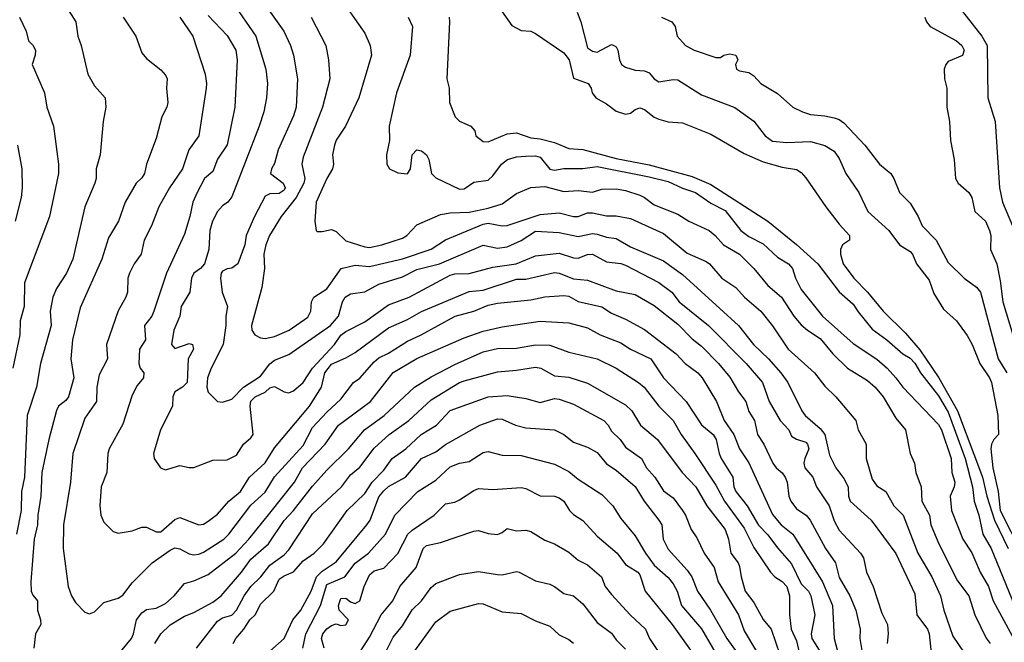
# Model space of a CAD drawing. Header units: metres. Extents: x -46681 to -43747, y -240911 to -237677.
# Tile 1035 of 1056: x -44524 to -44420, y -238062 to -237996. Entities that reach past the tile are written whole.
import ezdxf

# ---------------------------------------------------------------- set-up
doc = ezdxf.new("R2010")
doc.units = ezdxf.units.M
doc.layers.add('CONTOUR_INDEX', color=1, linetype='Continuous')
doc.layers.add('CONTOUR_INTER', color=3, linetype='Continuous')

msp = doc.modelspace()

# ---------------------------------------------------------------- linework, layer by layer
at = {"layer": 'CONTOUR_INDEX'}
for points, elevation in [([(-44498.59, -237994.02), (-44496.13, -237997.52), (-44495.44, -237999.02), (-44495.12, -238000.02), (-44494.67, -238002.52), (-44494.83, -238005.52), (-44495.1, -238006.41), (-44496.71, -238010.02), (-44497.1, -238011.45), (-44497.43, -238012.02), (-44497.54, -238012.52), (-44496.21, -238013.52), (-44496, -238014.02), (-44496.1, -238014.25), (-44496.6, -238014.62), (-44497.6, -238014.63), (-44498.1, -238014.88), (-44499.23, -238017.02), (-44500.09, -238019.02), (-44500.24, -238020.02), (-44500.96, -238022.02), (-44501.6, -238022.47), (-44502.1, -238022.54), (-44502.6, -238022.8), (-44502.73, -238023.02), (-44502.79, -238023.52), (-44502.61, -238025.02), (-44502.05, -238026.52), (-44502.25, -238027.52), (-44502.25, -238028.52), (-44502.53, -238030.52), (-44503.8, -238033.02), (-44504.16, -238034.02), (-44504.25, -238035.02), (-44504.1, -238035.54), (-44503.1, -238036.53), (-44502.6, -238036.6), (-44501.6, -238036.28), (-44500.39, -238035.02), (-44498.6, -238033.87), (-44497.6, -238032.56), (-44497.1, -238032.18), (-44495.6, -238031.57), (-44491.21, -238028.52), (-44490.35, -238027.52), (-44489.95, -238026.02), (-44489.65, -238025.52), (-44489.1, -238025.17), (-44487.6, -238024.97), (-44486.1, -238024.15), (-44483.6, -238023.4), (-44482.1, -238022.63), (-44479.73, -238022.02), (-44475.1, -238020.07), (-44473.6, -238020.38), (-44472.6, -238020.23), (-44471.1, -238019.55), (-44469.6, -238018.59), (-44467.1, -238018.73), (-44465.1, -238019.13), (-44463.6, -238018.84), (-44463.1, -238018.88), (-44462.1, -238019.21), (-44461.1, -238019.37), (-44459.6, -238020.24), (-44456.1, -238021.72), (-44454.1, -238023.16), (-44448.2, -238028.52), (-44446.62, -238030.52), (-44445.03, -238032.02), (-44443.74, -238033.52), (-44443, -238034.52), (-44441.52, -238037.52), (-44441.16, -238038.02), (-44439.6, -238039.38), (-44439.1, -238040.02), (-44438.6, -238042.2), (-44437.95, -238043.52), (-44437.1, -238044.66), (-44436.65, -238045.52), (-44436.61, -238046.52), (-44436.44, -238047.02), (-44434.2, -238049.02), (-44431.6, -238052.56), (-44429.6, -238056.8), (-44429.4, -238059.02), (-44428.29, -238060.52), (-44428.1, -238061), (-44427.89, -238063.02)], 60), ([(-44519.1, -237994.88), (-44518.04, -237996.52), (-44517.85, -237998.02), (-44517.49, -237999.02), (-44516.78, -238002.02), (-44516.1, -238003.25), (-44514.97, -238004.52), (-44514.88, -238005.52), (-44515.17, -238007.02), (-44515.48, -238010.52), (-44515.9, -238012.02), (-44515.91, -238013.02), (-44516.03, -238013.52), (-44517.1, -238016.02), (-44518.36, -238021.52), (-44519.03, -238023.02), (-44520.1, -238024.62), (-44520.47, -238025.52), (-44520.75, -238027.02), (-44520.66, -238028.52), (-44521.76, -238032.52), (-44522.18, -238035.02), (-44523.19, -238038.02), (-44523.47, -238044.52), (-44523.78, -238046.02), (-44523.83, -238048.02), (-44524.3, -238050.52)], 65), ([(-44473.77, -237994.52), (-44472.1, -237996.91), (-44471.1, -237997.45), (-44470.1, -237997.52), (-44469.6, -237997.75), (-44466.6, -237999.78), (-44466.04, -238000.52), (-44465.6, -238002.47), (-44464.04, -238003.02), (-44463.73, -238003.52), (-44463.62, -238004.02), (-44463.23, -238004.52), (-44462.1, -238005.16), (-44461.1, -238005.93), (-44460.1, -238006.24), (-44459.6, -238006.13), (-44459.1, -238005.75), (-44458.6, -238005.57), (-44458.1, -238005.76), (-44457.1, -238006.56), (-44456.6, -238006.77), (-44455.6, -238007.07), (-44454.1, -238007.15), (-44451.1, -238008.36), (-44447.6, -238010.39), (-44445.6, -238011.27), (-44443.6, -238011.83), (-44442.1, -238012.07), (-44441.6, -238012.39), (-44441.1, -238012.95), (-44439, -238016.02), (-44437.6, -238017.83), (-44436.5, -238019.02), (-44436.5, -238019.52), (-44437.22, -238020.02), (-44437.44, -238020.52), (-44437.45, -238021.02), (-44437.17, -238022.02), (-44436.05, -238023.52), (-44434.6, -238025), (-44432.94, -238027.02), (-44430.6, -238029.34), (-44429.1, -238031.07), (-44427.09, -238034.02), (-44425.1, -238037.52), (-44422.48, -238044.52), (-44422.02, -238046.52), (-44421.23, -238049.02), (-44419.76, -238052.02)], 55), ([(-44509.74, -238062.02), (-44509.1, -238061.01), (-44508.1, -238060.07), (-44506.6, -238059.15), (-44505.6, -238058.78), (-44503.6, -238057.69), (-44502.73, -238057.02), (-44500.6, -238054.51), (-44499.6, -238053.13), (-44497.73, -238051.52), (-44496.1, -238049.07), (-44495.1, -238048.03), (-44493.1, -238045.44), (-44491.6, -238043.76), (-44489.31, -238041.52), (-44487.61, -238039.52), (-44485.54, -238038.02), (-44482.34, -238035.02), (-44480.6, -238033.94), (-44478.1, -238032.64), (-44475.1, -238031.3), (-44473.6, -238030.94), (-44471.6, -238030.92), (-44469.6, -238030.55), (-44468.1, -238030.6), (-44466.1, -238031.32), (-44463.1, -238032.04), (-44461.1, -238033.03), (-44458.73, -238034.52), (-44458.16, -238035.02), (-44456.61, -238037.02), (-44455.07, -238038.52), (-44454.26, -238040.02), (-44452.79, -238042.02), (-44450.6, -238045.36), (-44449.69, -238047.02), (-44447.6, -238049.86), (-44446.6, -238051.92), (-44444.81, -238054.52), (-44444.36, -238055.02), (-44443.6, -238055.48), (-44443.1, -238056.02), (-44442.83, -238057.02), (-44442.84, -238059.02), (-44442.66, -238060.52), (-44442.1, -238061.74), (-44441.56, -238064.02)], 65), ([(-44491.86, -238062.52), (-44492.16, -238061.52), (-44492.02, -238061.02), (-44491.6, -238060.49), (-44491.1, -238060.13), (-44490.6, -238059.95), (-44490.1, -238060.13), (-44489.6, -238060.08), (-44489.32, -238059.52), (-44490.3, -238058.52), (-44490.37, -238058.02), (-44490.1, -238057.29), (-44489.6, -238057.27), (-44489.1, -238057.63), (-44488.6, -238057.8), (-44488.13, -238057.52), (-44487.67, -238056.02), (-44487.1, -238054.78), (-44486.6, -238054.38), (-44485.6, -238054.1), (-44484.1, -238052.56), (-44483.05, -238050.52), (-44482.6, -238050.07), (-44480.29, -238048.52), (-44479.1, -238047.33), (-44478.1, -238047.12), (-44477.6, -238046.88), (-44476.1, -238045.91), (-44475.6, -238045.7), (-44474.1, -238045.81), (-44471.1, -238045.6), (-44470.6, -238045.68), (-44469.1, -238046.47), (-44467.6, -238046.5), (-44467.1, -238046.67), (-44466.61, -238047.02), (-44466.02, -238048.02), (-44465.6, -238048.44), (-44464.6, -238049.07), (-44463.1, -238050.71), (-44460.99, -238052.52), (-44460.1, -238053.7), (-44458.8, -238054.52), (-44458.6, -238054.81), (-44458.03, -238056.52), (-44455.19, -238060.02), (-44453.1, -238062.98)], 70)]:
    msp.add_lwpolyline(points, dxfattribs=dict(at, elevation=elevation))
at = {"layer": 'CONTOUR_INTER'}
for points, elevation in [([(-44490.52, -237993.52), (-44487.6, -237997.72), (-44487.02, -237999.02), (-44486.88, -238000.02), (-44488.23, -238004.52), (-44489.64, -238007.52), (-44490.6, -238008.99), (-44490.8, -238009.52), (-44491, -238010.52), (-44490.88, -238011.52), (-44491.01, -238012.02), (-44491.6, -238013.02), (-44492.7, -238015.52), (-44492.84, -238017.52), (-44492.7, -238018.52), (-44492.6, -238018.63), (-44492.1, -238018.6), (-44491.1, -238018.4), (-44490.6, -238018.61), (-44489.6, -238019.59), (-44487.6, -238020.23), (-44487.1, -238020.29), (-44485.78, -238020.02), (-44483.6, -238019.31), (-44483.16, -238019.02), (-44482.1, -238017.91), (-44479.6, -238016.84), (-44478.6, -238016.64), (-44476.6, -238016.58), (-44474.6, -238016.16), (-44473.1, -238015.7), (-44471.6, -238014.6), (-44470.1, -238013.97), (-44468.6, -238013.87), (-44466.6, -238014.4), (-44465.1, -238014.3), (-44463.6, -238014.47), (-44462.6, -238014.16), (-44461.1, -238014.11), (-44460.1, -238014.3), (-44458.6, -238014.8), (-44458.1, -238015.04), (-44457.1, -238015.81), (-44454.6, -238016.79), (-44453.44, -238017.52), (-44451.3, -238018.52), (-44450.65, -238019.02), (-44449.78, -238020.02), (-44448.11, -238021.02), (-44446.6, -238022.51), (-44445.1, -238024.3), (-44443.67, -238025.52), (-44442.38, -238027.52), (-44441.6, -238028.44), (-44440.94, -238029.02), (-44439.6, -238029.9), (-44438.24, -238031.52), (-44436.71, -238033.02), (-44434.6, -238034.33), (-44433.8, -238035.02), (-44432.96, -238036.02), (-44431.6, -238038.3), (-44430.61, -238039.52), (-44430.11, -238042.02), (-44429.66, -238043.02), (-44429.52, -238044.02), (-44428.93, -238045.52), (-44428.89, -238047.02), (-44428.07, -238048.52), (-44427.93, -238049.52), (-44427.09, -238051.52), (-44425.1, -238055.41), (-44423.91, -238057.02), (-44423.29, -238059.02), (-44422.1, -238061.47), (-44421.68, -238062.02)], 58), ([(-44501.49, -237994.52), (-44499.07, -237998.02), (-44498.03, -238001.52), (-44497.83, -238003.02), (-44497.94, -238004.52), (-44498.25, -238006.02), (-44498.74, -238007.52), (-44501.6, -238014.95), (-44502.04, -238015.52), (-44502.6, -238015.92), (-44503.1, -238016.5), (-44503.63, -238017.52), (-44503.94, -238018.52), (-44504.04, -238020.52), (-44504.48, -238022.02), (-44504.9, -238022.52), (-44505.61, -238023.02), (-44505.86, -238023.52), (-44506.04, -238025.02), (-44506.93, -238026.52), (-44507.08, -238027.52), (-44507.71, -238029.02), (-44507.97, -238030.52), (-44507.6, -238030.94), (-44506.1, -238030.43), (-44505.77, -238030.52), (-44505.66, -238031.02), (-44506.2, -238032.02), (-44506.33, -238034.52), (-44506.79, -238035.02), (-44507.62, -238035.52), (-44507.84, -238036.02), (-44507.85, -238037.02), (-44509.13, -238039.52), (-44509.85, -238042.02), (-44509.78, -238042.52), (-44509.14, -238043.52), (-44508.6, -238043.73), (-44507.1, -238043.27), (-44506.1, -238043.5), (-44505.6, -238043.47), (-44503.6, -238042.71), (-44502.1, -238042.67), (-44501.1, -238042.17), (-44500.37, -238041.02), (-44499.6, -238040.37), (-44499.37, -238040.02), (-44499.69, -238037.02), (-44499.6, -238036.51), (-44499.16, -238036.02), (-44498.1, -238035.53), (-44497.6, -238035.09), (-44497.1, -238034.96), (-44496.1, -238035.52), (-44495.6, -238035.6), (-44495.1, -238035.39), (-44494.1, -238034.54), (-44493.12, -238033.02), (-44490.8, -238030.52), (-44490.1, -238029.53), (-44489.6, -238029.15), (-44487.6, -238028.15), (-44485.1, -238026.33), (-44482.93, -238025.52), (-44478.6, -238023.23), (-44478.1, -238023.09), (-44476.6, -238023.05), (-44474.1, -238022.39), (-44471.62, -238022.02), (-44469.6, -238021.19), (-44467.1, -238020.91), (-44465.6, -238021.39), (-44465.1, -238021.44), (-44464.1, -238021.04), (-44463.6, -238021.01), (-44462.1, -238021.82), (-44460.6, -238021.99), (-44460.1, -238022.18), (-44456.6, -238023.99), (-44455.21, -238025.02), (-44454.44, -238026.02), (-44451.37, -238028.52), (-44447.39, -238032.52), (-44445.68, -238034.52), (-44444.98, -238036.52), (-44443.81, -238038.52), (-44442.88, -238039.52), (-44442.6, -238040.17), (-44442.1, -238040.5), (-44441.1, -238040.82), (-44440.91, -238041.02), (-44440.79, -238041.52), (-44441.21, -238042.52), (-44441.3, -238043.02), (-44441.19, -238043.52), (-44440.35, -238044.52), (-44439.99, -238045.52), (-44438.65, -238047.52), (-44438.1, -238049.11), (-44437.6, -238050.08), (-44435.34, -238052.52), (-44435.04, -238053.02), (-44434.71, -238054.52), (-44433.99, -238056.02), (-44433.1, -238058.82), (-44432.5, -238060.02), (-44432.41, -238061.02), (-44432.54, -238062.02)], 61), ([(-44523.99, -237996.02), (-44523.28, -237997.52), (-44523.04, -237998.52), (-44522.6, -237998.99), (-44522.31, -237999.52), (-44522.34, -238000.02), (-44522.66, -238001.02), (-44521.35, -238004.02), (-44521.12, -238005.52), (-44520.39, -238007.52), (-44519.89, -238011.52), (-44519.88, -238012.52), (-44520.83, -238017.02), (-44523.47, -238024.02), (-44523.48, -238026.52), (-44523.91, -238028.02), (-44523.96, -238029.52), (-44524.7, -238033.02)], 66), ([(-44513.07, -237996.02), (-44511.72, -237998.02), (-44511.1, -237999.8), (-44510.6, -238000.4), (-44509.1, -238001.58), (-44508.6, -238002.13), (-44508.44, -238002.52), (-44508.48, -238003.52), (-44508.34, -238005.02), (-44508.45, -238005.52), (-44508.98, -238006.52), (-44509.6, -238008.82), (-44510.59, -238011.52), (-44510.82, -238012.52), (-44511.1, -238012.97), (-44511.7, -238013.52), (-44512.84, -238015.52), (-44513.55, -238017.52), (-44514.6, -238019.3), (-44515.3, -238021.52), (-44517.6, -238026.67), (-44518.39, -238030.02), (-44518.57, -238032.02), (-44518.25, -238034.02), (-44518.82, -238036.02), (-44519.1, -238036.43), (-44519.86, -238037.02), (-44520.1, -238037.49), (-44520.9, -238040.52), (-44521.65, -238044.02), (-44521.73, -238046.52), (-44522.06, -238048.52), (-44522.1, -238049.52), (-44522.43, -238051.02), (-44522.81, -238055.52), (-44522.77, -238056.52), (-44522.6, -238056.95), (-44522.08, -238057.52), (-44522.08, -238058.52), (-44521.77, -238059.52), (-44521.74, -238060.02), (-44522.29, -238061.02), (-44522.48, -238062.52)], 64), ([(-44507.09, -237996.02), (-44505.72, -237998.02), (-44504.43, -238002.02), (-44504.27, -238003.02), (-44504.32, -238003.52), (-44505.09, -238008.52), (-44506.15, -238010.02), (-44506.81, -238012.02), (-44508.16, -238014.02), (-44509.29, -238016.02), (-44510.06, -238018.02), (-44510.84, -238019.52), (-44511.15, -238021.02), (-44511.9, -238022.02), (-44512.39, -238023.02), (-44512.57, -238023.52), (-44512.61, -238025.02), (-44512.77, -238025.52), (-44513.6, -238026.98), (-44514.82, -238030.52), (-44514.71, -238032.02), (-44515.6, -238033.71), (-44515.83, -238035.02), (-44515.87, -238036.52), (-44517.1, -238038.29), (-44518.35, -238042.02), (-44518.6, -238045.02), (-44519.35, -238049.52), (-44519.4, -238052.02), (-44518.86, -238056.02), (-44518.51, -238057.02), (-44518.1, -238057.71), (-44517.1, -238058.73), (-44516.6, -238058.89), (-44516.1, -238058.71), (-44515.1, -238057.71), (-44513.6, -238057.24), (-44513.1, -238056.95), (-44512.1, -238055.64), (-44510.01, -238053.52), (-44508.1, -238052.2), (-44507.6, -238051.96), (-44507.1, -238052.05), (-44506.1, -238052.57), (-44505.6, -238052.67), (-44505.1, -238052.61), (-44504.6, -238052.41), (-44502.44, -238051.02), (-44501.93, -238050.52), (-44499.6, -238047.44), (-44498.1, -238046.08), (-44497.1, -238044.48), (-44494.1, -238041.17), (-44493.1, -238039.28), (-44491.6, -238037.66), (-44490.1, -238036.29), (-44488.77, -238034.52), (-44488.1, -238034.06), (-44486.6, -238032.34), (-44486.1, -238031.93), (-44485.1, -238031.45), (-44483.1, -238030.16), (-44481.65, -238029.52), (-44478.08, -238027.52), (-44476.1, -238027), (-44474.6, -238026.38), (-44473.6, -238026.15), (-44470.1, -238025.8), (-44468.6, -238025.51), (-44466.6, -238025.36), (-44466.1, -238025.43), (-44465.1, -238025.99), (-44462.6, -238026.55), (-44461.6, -238027.22), (-44460.1, -238027.86), (-44458.1, -238028.93), (-44454.78, -238031.52), (-44453.83, -238032.52), (-44452.48, -238033.52), (-44452.04, -238034.02), (-44450.51, -238036.52), (-44449.72, -238038.52), (-44448.68, -238040.02), (-44448.09, -238041.52), (-44447.1, -238042.98), (-44444.6, -238048.44), (-44443.69, -238049.52), (-44442.46, -238050.52), (-44439.35, -238055.52), (-44438.28, -238058.02), (-44438.12, -238061.52), (-44437.6, -238063.52)], 63), ([(-44504.1, -237995.86), (-44502.1, -237997.97), (-44501.17, -237999.52), (-44501.03, -238000.52), (-44501.29, -238005.52), (-44502.1, -238009.48), (-44503.1, -238011.01), (-44503.6, -238012.28), (-44504.48, -238013.02), (-44505.26, -238014.52), (-44505.71, -238015.52), (-44506.02, -238017.02), (-44506.6, -238018.88), (-44508.51, -238023.02), (-44509.82, -238027.02), (-44510.04, -238027.52), (-44510.8, -238028.52), (-44510.72, -238030.02), (-44511.33, -238031.02), (-44511.42, -238032.52), (-44511.28, -238033.02), (-44510.89, -238033.52), (-44510.93, -238034.02), (-44511.6, -238034.83), (-44512.1, -238035.85), (-44513.1, -238038.92), (-44514.52, -238041.52), (-44514.67, -238042.02), (-44514.77, -238044.02), (-44515.39, -238045.52), (-44515.52, -238047.52), (-44515.42, -238048.52), (-44515.1, -238049.25), (-44514.1, -238050.23), (-44513.6, -238050.39), (-44512.1, -238050.17), (-44511.1, -238049.76), (-44510.6, -238049.76), (-44509.6, -238050.26), (-44509.1, -238050.28), (-44507.6, -238048.95), (-44507.1, -238048.75), (-44505.1, -238049.54), (-44504.6, -238049.45), (-44504.1, -238049.15), (-44503.1, -238048.4), (-44501.93, -238047.02), (-44500.7, -238046.02), (-44499.74, -238044.52), (-44498.1, -238042.99), (-44497.1, -238041.4), (-44493.42, -238037.02), (-44492.17, -238035.02), (-44491.81, -238033.52), (-44491.1, -238032.58), (-44489.6, -238031.94), (-44488.6, -238031.36), (-44485.1, -238028.78), (-44483.1, -238027.88), (-44481.6, -238027.03), (-44476.6, -238024.93), (-44475.1, -238024.8), (-44471.6, -238023.63), (-44470.6, -238023.63), (-44467.6, -238022.94), (-44467.1, -238022.99), (-44465.6, -238023.62), (-44464.1, -238023.74), (-44461.1, -238024.88), (-44459.1, -238025.25), (-44457.1, -238026.4), (-44454.6, -238028.37), (-44453.1, -238029.93), (-44452.1, -238030.71), (-44450.29, -238032.52), (-44449.1, -238033.97), (-44448.19, -238035.52), (-44447.44, -238036.52), (-44447.1, -238037.57), (-44446.5, -238038.52), (-44446.18, -238040.02), (-44445.53, -238041.02), (-44444.57, -238043.02), (-44444.22, -238043.52), (-44443.6, -238044.03), (-44443.29, -238044.52), (-44443.07, -238045.02), (-44442.88, -238046.52), (-44442.68, -238047.02), (-44442.1, -238047.84), (-44441.06, -238048.52), (-44440.64, -238049.02), (-44439.04, -238052.02), (-44437.99, -238053.52), (-44437.6, -238055.06), (-44436.47, -238057.02), (-44435.82, -238058.52), (-44435.37, -238060.52), (-44435.4, -238061.52), (-44435, -238064.02)], 62), ([(-44493.26, -237996.02), (-44491.69, -237999.02), (-44491.42, -238000.52), (-44491.28, -238002.52), (-44492.04, -238005.52), (-44494.1, -238010.77), (-44494.23, -238011.52), (-44493.92, -238013.02), (-44494.02, -238013.52), (-44494.83, -238015.02), (-44496.42, -238017.02), (-44497.64, -238019.02), (-44498.03, -238020.02), (-44498.22, -238021.02), (-44498.18, -238022.52), (-44498.44, -238024.52), (-44499.54, -238028.52), (-44499.49, -238029.02), (-44499.19, -238029.52), (-44498.6, -238029.81), (-44498.1, -238029.88), (-44497.1, -238029.67), (-44495.58, -238029.02), (-44493.6, -238027.64), (-44493.28, -238027.02), (-44493.21, -238026.02), (-44492.97, -238025.52), (-44491.6, -238024.65), (-44490.07, -238022.52), (-44488.6, -238022.17), (-44487.1, -238022.32), (-44483.6, -238021.51), (-44480.6, -238020.47), (-44479.1, -238019.48), (-44475.1, -238017.85), (-44474.6, -238017.73), (-44473.1, -238018.01), (-44472.6, -238017.97), (-44469.1, -238016.82), (-44467.1, -238016.65), (-44465.6, -238017.05), (-44465.1, -238017.03), (-44464.1, -238016.64), (-44463.6, -238016.64), (-44462.1, -238016.95), (-44461.1, -238016.96), (-44459.6, -238017.24), (-44456.1, -238018.84), (-44453.6, -238020.9), (-44451.6, -238021.76), (-44451.24, -238022.02), (-44449.94, -238023.52), (-44448.48, -238024.52), (-44447.55, -238025.52), (-44445.83, -238027.02), (-44444.6, -238028.57), (-44442.96, -238031.02), (-44440.18, -238033.52), (-44439.1, -238034.91), (-44437.95, -238036.02), (-44435.82, -238038.52), (-44435.6, -238039.52), (-44434.75, -238041.02), (-44434.74, -238042.52), (-44434.1, -238044.72), (-44433.6, -238045.42), (-44432.67, -238046.02), (-44431.84, -238047.52), (-44430.84, -238048.52), (-44429.3, -238052.52), (-44427.81, -238055.02), (-44426.92, -238057.02), (-44426.55, -238058.52), (-44425.6, -238061.27), (-44424.4, -238063.02)], 59), ([(-44483.02, -237996.02), (-44482.58, -237997.02), (-44482.8, -238000.02), (-44484.26, -238004.02), (-44485.03, -238007.52), (-44484.99, -238009.02), (-44485.31, -238010.52), (-44485.28, -238011.52), (-44484.99, -238012.02), (-44484.1, -238012.42), (-44483.1, -238012.55), (-44482.77, -238012.02), (-44482.6, -238010.52), (-44482.1, -238010.02), (-44481.6, -238010.1), (-44481.1, -238010.53), (-44480.83, -238011.02), (-44480.57, -238012.52), (-44480.1, -238012.96), (-44477.6, -238014.14), (-44477.1, -238014.12), (-44476.1, -238013.42), (-44474.6, -238013.2), (-44474.1, -238012.74), (-44473.18, -238011.52), (-44472.55, -238011.02), (-44471.6, -238010.75), (-44470.6, -238010.66), (-44469.6, -238010.63), (-44469.1, -238010.79), (-44468.1, -238012.03), (-44467.6, -238012.17), (-44466.6, -238011.96), (-44464.6, -238011.99), (-44463.1, -238011.75), (-44457.6, -238012.84), (-44455.6, -238013.34), (-44454.1, -238014.06), (-44452.73, -238014.52), (-44451.1, -238015.64), (-44449.6, -238016.41), (-44447.94, -238018.52), (-44447.1, -238019.13), (-44445.6, -238019.93), (-44444.1, -238021.32), (-44442.92, -238022.02), (-44442.52, -238022.52), (-44442.2, -238023.52), (-44441.6, -238024.72), (-44439.33, -238027.52), (-44436.1, -238030.41), (-44433.6, -238032.07), (-44432.53, -238033.02), (-44431.6, -238034.02), (-44430.89, -238035.02), (-44427.1, -238038.95), (-44426.79, -238039.52), (-44425.79, -238042.52), (-44425.7, -238044.02), (-44425.39, -238045.02), (-44425.47, -238045.52), (-44425.87, -238046.52), (-44425.74, -238048.02), (-44424.54, -238051.02), (-44423.6, -238052.48), (-44422.74, -238054.52), (-44421.85, -238056.02), (-44421.34, -238057.52), (-44419.1, -238061.68)], 57), ([(-44478.68, -237996.02), (-44478.66, -237996.52), (-44478.95, -238002.52), (-44478.7, -238003.52), (-44478.65, -238005.02), (-44478.07, -238006.52), (-44477.6, -238006.99), (-44476.4, -238007.52), (-44475.98, -238008.02), (-44475.87, -238008.52), (-44475.1, -238009.12), (-44474.6, -238009.15), (-44472.6, -238008.32), (-44471.6, -238008.22), (-44470.1, -238008.75), (-44469.1, -238008.85), (-44467.6, -238009.23), (-44466.1, -238009.86), (-44464.6, -238009.97), (-44461.1, -238010.94), (-44457.6, -238011.58), (-44453.1, -238012.81), (-44451.1, -238013.68), (-44445.1, -238017.54), (-44442.1, -238019.98), (-44439.84, -238022.02), (-44437.6, -238024.97), (-44436.1, -238026.28), (-44435.6, -238027.08), (-44434.1, -238028.89), (-44432.57, -238030.02), (-44430.87, -238031.52), (-44430.1, -238031.96), (-44429.6, -238032.5), (-44429.02, -238033.52), (-44427.1, -238035.94), (-44426.1, -238037.67), (-44424.3, -238042.52), (-44423.52, -238045.52), (-44423.37, -238047.02), (-44422.85, -238048.52), (-44422.46, -238050.52), (-44421.55, -238052.02), (-44419.09, -238058.02)], 56), ([(-44465.22, -237995.52), (-44464.83, -237996.52), (-44464.1, -237999.26), (-44463.6, -237999.6), (-44463.1, -237999.71), (-44461.6, -237998.92), (-44461.34, -237999.02), (-44461.1, -237999.17), (-44460.93, -237999.52), (-44460.75, -238000.52), (-44460.53, -238001.02), (-44460.1, -238001.3), (-44459.1, -238001.6), (-44458.1, -238001.67), (-44457.6, -238001.88), (-44457.1, -238002.53), (-44456.6, -238002.84), (-44455.1, -238002.61), (-44454.6, -238002.64), (-44452.1, -238004.23), (-44448.6, -238005.55), (-44446.6, -238006.98), (-44445.4, -238008.52), (-44444.6, -238009.1), (-44443.1, -238009.24), (-44440.6, -238009.13), (-44439.1, -238009.56), (-44438.1, -238010.16), (-44437.6, -238010.94), (-44436.87, -238012.52), (-44435.53, -238014.52), (-44434.57, -238016.52), (-44432.36, -238018.52), (-44431.22, -238020.02), (-44430.1, -238020.73), (-44429.85, -238021.02), (-44429.43, -238022.02), (-44428.1, -238023.76), (-44427.6, -238025.14), (-44426.6, -238026.81), (-44425.23, -238028.02), (-44424.1, -238029.59), (-44423.57, -238030.52), (-44422.77, -238032.52), (-44421.75, -238034.02), (-44421.54, -238034.52), (-44420.86, -238038.02), (-44420.81, -238040.02), (-44421.28, -238040.52), (-44421.54, -238041.02), (-44421.6, -238041.52), (-44421.4, -238043.52), (-44420.84, -238046.02), (-44420.6, -238048.02), (-44418.35, -238052.52)], 54), ([(-44456.3, -237996.02), (-44455.21, -237996.52), (-44454.88, -237997.02), (-44454.68, -237998.02), (-44453.78, -237999.02), (-44452.86, -237999.52), (-44450.6, -238000.28), (-44450.1, -238000.28), (-44449.74, -238000.02), (-44449.1, -237999.89), (-44448.47, -238000.02), (-44448.26, -238000.52), (-44448.53, -238001.02), (-44448.4, -238001.52), (-44448.1, -238001.7), (-44447.1, -238001.86), (-44446.6, -238002.2), (-44445.85, -238003.02), (-44444.1, -238004.08), (-44442.48, -238005.52), (-44441.46, -238006.02), (-44440.6, -238006.28), (-44439.1, -238006.41), (-44438.1, -238006.65), (-44437.6, -238006.82), (-44437.1, -238007.17), (-44434.88, -238009.52), (-44433.33, -238011.52), (-44432.14, -238012.52), (-44431.81, -238013.02), (-44431.23, -238014.52), (-44430.1, -238015.63), (-44429.26, -238017.02), (-44428.83, -238018.02), (-44427.36, -238019.52), (-44426.1, -238021.87), (-44424.42, -238023.52), (-44423.1, -238024.48), (-44422.69, -238025.02), (-44420.82, -238032.02), (-44419.93, -238033.52)], 53), ([(-44428.57, -237996.02), (-44428.39, -237996.52), (-44428, -237997.02), (-44425.21, -237998.52), (-44424.66, -237999.02), (-44424.41, -237999.52), (-44424.6, -238000.07), (-44426.1, -238000.7), (-44426.36, -238001.02), (-44426.53, -238001.52), (-44426.48, -238002.52), (-44426.23, -238003.52), (-44426.23, -238005.52), (-44425.97, -238007.02), (-44425.85, -238009.02), (-44425.45, -238011.02), (-44425.34, -238013.02), (-44425.06, -238013.52), (-44423.92, -238014.52), (-44423.6, -238015.05), (-44423.3, -238016.52), (-44422.17, -238017.52), (-44421.73, -238018.52), (-44421.61, -238019.02), (-44421.65, -238020.52), (-44420.97, -238022.02), (-44420.6, -238023.81), (-44420.35, -238026.02), (-44419.29, -238029.52)], 52), ([(-44424.6, -237995.42), (-44422.55, -237998.02), (-44421.98, -237999.02), (-44421.9, -238004.52), (-44421.16, -238007.02), (-44420.67, -238014.02), (-44420.36, -238015.52), (-44419.32, -238018.02)], 51), ([(-44524.19, -238009.52), (-44523.75, -238012.02), (-44523.71, -238014.02), (-44523.83, -238015.02), (-44524.44, -238017.52)], 67), ([(-44513.85, -238063.52), (-44512.19, -238061.52), (-44511.97, -238061.02), (-44511.65, -238059.52), (-44511.1, -238058.8), (-44510.6, -238058.45), (-44509.6, -238058.29), (-44508.6, -238057.8), (-44507.7, -238057.02), (-44506.6, -238055.72), (-44505.6, -238055.43), (-44504.1, -238054.76), (-44501.2, -238052.52), (-44499.8, -238051.02), (-44497.6, -238048.29), (-44495, -238045.02), (-44494.14, -238043.52), (-44491.77, -238041.02), (-44490.35, -238039.02), (-44486.99, -238036.52), (-44484.6, -238033.48), (-44482.1, -238032.01), (-44477.1, -238029.82), (-44475.1, -238029.11), (-44473.1, -238028.65), (-44469.1, -238028.07), (-44466.1, -238028.24), (-44464.1, -238028.78), (-44462.79, -238029.52), (-44460.6, -238030.36), (-44459.6, -238031), (-44457.44, -238032.02), (-44456.1, -238034.05), (-44453.73, -238036.52), (-44452.1, -238038.98), (-44450.86, -238040.02), (-44450.54, -238040.52), (-44450.24, -238042.02), (-44450.02, -238042.52), (-44448.81, -238044.52), (-44448.69, -238045.52), (-44448.47, -238046.02), (-44447.28, -238047.52), (-44446.1, -238049.57), (-44445.1, -238050.58), (-44444.1, -238051.95), (-44442.6, -238053.64), (-44441.6, -238055.76), (-44440.83, -238056.52), (-44440.57, -238057.02), (-44440.17, -238059.02), (-44440.54, -238061.02), (-44440.46, -238061.52), (-44439.51, -238063.02)], 64), ([(-44505.33, -238062.52), (-44503.1, -238059.68), (-44502.6, -238059.33), (-44501.6, -238059.04), (-44501.1, -238058.52), (-44500.32, -238057.02), (-44499.6, -238056.02), (-44498.55, -238055.02), (-44497.6, -238053.76), (-44496.1, -238052.68), (-44495.6, -238052.17), (-44493.1, -238048.36), (-44490.06, -238045.52), (-44489.1, -238044.27), (-44488.1, -238043.45), (-44486.6, -238041.45), (-44485.03, -238040.02), (-44482.95, -238038.52), (-44480.6, -238036.34), (-44477.6, -238034.52), (-44477.1, -238034.34), (-44473.6, -238033.39), (-44471.6, -238033.23), (-44469.6, -238032.9), (-44469.04, -238033.02), (-44467.6, -238033.81), (-44466.1, -238033.95), (-44464.1, -238034.59), (-44460.1, -238036.87), (-44459.43, -238037.52), (-44458.54, -238039.02), (-44456.72, -238040.52), (-44454.14, -238044.02), (-44452.68, -238045.52), (-44451.53, -238047.52), (-44449.62, -238050.02), (-44449.25, -238051.02), (-44449.01, -238052.52), (-44448.23, -238053.52), (-44448.1, -238053.91), (-44447.92, -238055.02), (-44447.48, -238056.52), (-44446.6, -238057.7), (-44445.6, -238059.49), (-44444.76, -238060.52), (-44443.4, -238064.52)], 66), ([(-44501.46, -238062.02), (-44501.2, -238061.52), (-44500.35, -238060.52), (-44499.71, -238059.52), (-44499.1, -238058.97), (-44498.6, -238057.89), (-44497.18, -238056.52), (-44496.6, -238055.26), (-44496.1, -238054.89), (-44495.1, -238054.47), (-44494.1, -238053.31), (-44492.92, -238052.52), (-44491.94, -238051.52), (-44489.45, -238048.02), (-44487.6, -238046.21), (-44486.82, -238045.02), (-44485.6, -238043.77), (-44484.71, -238042.52), (-44483.27, -238041.52), (-44481.66, -238040.02), (-44480.02, -238039.02), (-44478.6, -238037.48), (-44474.6, -238036.02), (-44472.6, -238035.91), (-44470.6, -238036.2), (-44469.1, -238036.63), (-44467.6, -238036.21), (-44467.1, -238036.29), (-44465.6, -238036.8), (-44462.39, -238038.52), (-44461.94, -238039.02), (-44461.6, -238039.64), (-44460.68, -238040.52), (-44460.1, -238041.34), (-44458.42, -238042.52), (-44457.91, -238043.52), (-44457.01, -238044.52), (-44456.1, -238045.94), (-44455.1, -238046.69), (-44454.09, -238048.02), (-44453.77, -238048.52), (-44453.18, -238050.02), (-44452.6, -238050.89), (-44451.81, -238052.52), (-44450.78, -238054.02), (-44450.35, -238055.52), (-44448.21, -238059.02), (-44447.6, -238060.7), (-44445.33, -238064.52)], 67), ([(-44497.6, -238062.85), (-44496.1, -238061.51), (-44495.19, -238059.52), (-44494.34, -238058.52), (-44493.23, -238056.52), (-44492.67, -238055.02), (-44492.1, -238054.42), (-44490.6, -238053.42), (-44487.36, -238049.52), (-44487.04, -238049.02), (-44486.1, -238046.56), (-44485.6, -238045.94), (-44485.1, -238045.47), (-44483.3, -238044.52), (-44481.6, -238042.55), (-44480.1, -238041.85), (-44479.1, -238041.07), (-44475.48, -238039.02), (-44473.6, -238038.34), (-44473.1, -238038.39), (-44471.7, -238039.02), (-44470.6, -238039.32), (-44467.6, -238039.53), (-44466.6, -238040), (-44465.6, -238040.81), (-44464.1, -238041.35), (-44463.1, -238041.92), (-44462.1, -238043.1), (-44461.1, -238043.76), (-44459.1, -238045.5), (-44458.13, -238047.02), (-44456.61, -238049.02), (-44456.29, -238049.52), (-44456.13, -238051.02), (-44455.6, -238052.09), (-44453.6, -238054.32), (-44453.12, -238055.02), (-44452.51, -238056.52), (-44451.15, -238058.52), (-44449.44, -238061.52), (-44448.33, -238063.02)], 68), ([(-44494.11, -238062.52), (-44493.8, -238061.02), (-44492.25, -238058.02), (-44491.6, -238055.81), (-44489.68, -238055.02), (-44488.6, -238053.57), (-44487.19, -238052.52), (-44485.41, -238050.52), (-44484.43, -238048.52), (-44481.99, -238046.02), (-44480.1, -238044.82), (-44478.6, -238043.42), (-44477.6, -238043.01), (-44476.6, -238042.84), (-44475.1, -238041.89), (-44474.6, -238041.79), (-44473.1, -238042.18), (-44471.1, -238042.21), (-44467.6, -238043.12), (-44466.1, -238043.91), (-44465.1, -238044.72), (-44462.6, -238046.32), (-44461.43, -238047.52), (-44460.6, -238048.87), (-44459.1, -238050.69), (-44458.01, -238052.52), (-44457.1, -238053.76), (-44455.6, -238055.07), (-44455.1, -238055.73), (-44454.67, -238056.52), (-44454.2, -238058.02), (-44452.1, -238060.47), (-44448.1, -238067.38)], 69), ([(-44488.6, -238063.7), (-44487.1, -238061.36), (-44485.88, -238059.02), (-44484.64, -238057.52), (-44483.9, -238056.02), (-44482.19, -238054.02), (-44481.45, -238052.02), (-44481.1, -238051.71), (-44479.6, -238051.39), (-44476.1, -238050.21), (-44475.6, -238050.14), (-44474.6, -238050.44), (-44473.6, -238050.53), (-44473.1, -238050.33), (-44472.6, -238049.9), (-44471.6, -238050.16), (-44470.6, -238050.08), (-44470.1, -238050.23), (-44468.6, -238051.15), (-44467.6, -238051.54), (-44466.1, -238052.41), (-44465.1, -238053.25), (-44464.1, -238053.73), (-44462.63, -238055.02), (-44462.24, -238056.02), (-44461.6, -238056.88), (-44459.62, -238059.02), (-44458, -238060.52), (-44457.57, -238061.52), (-44456.6, -238062.97)], 71), ([(-44486.6, -238065.35), (-44484.6, -238061.37), (-44483.6, -238060.16), (-44482.6, -238058.49), (-44481.6, -238057.52), (-44480.6, -238056.14), (-44480.1, -238055.7), (-44477.6, -238054.76), (-44475.6, -238054.45), (-44473.6, -238054.77), (-44473.1, -238054.78), (-44471.6, -238054.46), (-44471.33, -238054.52), (-44469.6, -238055.42), (-44468.1, -238055.79), (-44467.61, -238056.02), (-44466.6, -238056.76), (-44465.59, -238057.02), (-44464.6, -238057.84), (-44463.1, -238059.81), (-44461.6, -238060.93), (-44461.1, -238061.65), (-44460.1, -238062.63)], 72), ([(-44482.6, -238063.19), (-44480.1, -238059.73), (-44478.6, -238058.61), (-44475.6, -238057.81), (-44475.1, -238057.84), (-44473.1, -238058.71), (-44471.1, -238058.88), (-44469.6, -238059.65), (-44468.1, -238060.19), (-44467.1, -238061.1), (-44466.1, -238061.6), (-44465.6, -238062)], 73)]:
    msp.add_lwpolyline(points, dxfattribs=dict(at, elevation=elevation))

doc.saveas('drawing.dxf')
